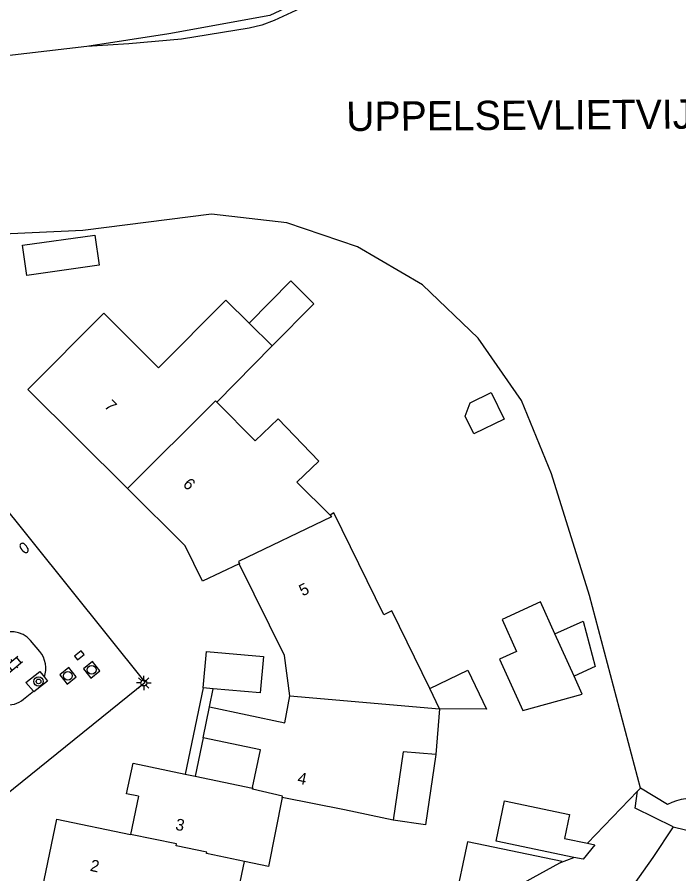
# Model space of a CAD drawing. Extents: x 126000 to 131009, y 393000 to 395500.
# Drawn here: x 130703.9 to 130760.4, y 395108.9 to 395182 of the extents above; entities that cross this region are included whole.
import ezdxf

# ---------------------------------------------------------------- set-up
doc = ezdxf.new("R2010")
doc.units = 0
for name, color, linetype in [('gg-anno-huisnummerreeks BGT', 7, 'Continuous'), ('gg-anno-naam water', 7, 'Continuous'), ('gg-bbg-gedigitaliseerde bebouwing', 7, 'Continuous'), ('gg-bbg-gedigitaliseerde bijgebouw', 7, 'Continuous'), ('gg-bbg-hoofdgebouw', 7, 'Continuous'), ('gg-bbg-luifel en loopbrug', 7, 'Continuous'), ('gg-bbg-tussenscheiding', 7, 'Continuous'), ('gg-knt-verharding', 7, 'Continuous'), ('gg-kntw-beschoeiing', 7, 'Continuous'), ('gt-grn-groengrens', 7, 'Continuous'), ('gt-grn-vlakafsluiter', 7, 'Continuous'), ('gt-symb-boom', 7, 'Continuous'), ('gt-symb-brandkraan', 7, 'Continuous'), ('gt-symb-klinker verharding', 7, 'Continuous'), ('gt-symb-kolk', 7, 'Continuous'), ('gt-symb-lichtmast', 7, 'Continuous'), ('gt-symb-rioolschacht', 7, 'Continuous')]:
    doc.layers.add(name, color=color, linetype=linetype)

# ---------------------------------------------------------------- blocks, each defined once
blk = doc.blocks.new('gt0-KL1')
at = {"layer": 'gt-symb-klinker verharding'}
for p, q in [((-1.15, 0.3), (1.15, 0.3)), ((-1, -0.3), (-1, 0.3)), ((-0.5, 0.3), (-0.5, 0.45)), ((0, -0.3), (0, 0.3)), ((0.5, 0.3), (0.5, 0.45)), ((1, -0.3), (1, 0.3)), ((-1.15, -0.3), (1.15, -0.3)), ((-0.5, -0.45), (-0.5, -0.3)), ((0.5, -0.45), (0.5, -0.3))]:
    blk.add_line(p, q, dxfattribs=at)
blk = doc.blocks.new('gt0-BOOM')
at = {"layer": 'gt-symb-boom'}
for radius in [0.4, 0.2]:
    blk.add_circle((0, 0), radius, dxfattribs=at)
blk = doc.blocks.new('gt0-RS')
at = {"layer": 'gt-symb-rioolschacht'}
blk.add_lwpolyline([(-0.5, -0.5), (0.5, -0.5), (0.5, 0.5), (-0.5, 0.5)], close=True, dxfattribs=at)
blk.add_circle((0, 0), 0.375, dxfattribs=at)
blk = doc.blocks.new('gt0-BR')
at = {"layer": 'gt-symb-brandkraan'}
for centre, radius, start, end in [((-0.244, 0), 0.206, 107.56694, 252.43307), ((0.599, -2.664), 3, 106.89205, 107.56694), ((0, -0.691), 0.938, 73.10799, 106.89205), ((-0.599, -2.664), 3, 72.43309, 73.10799), ((0.244, 0), 0.206, 287.56695, 72.43309), ((0.599, 2.664), 3, 252.43307, 253.10797), ((0, 0.691), 0.938, 253.10797, 286.89206), ((-0.599, 2.664), 3, 286.89206, 287.56695)]:
    blk.add_arc(centre, radius, start, end, dxfattribs=at)
blk = doc.blocks.new('gt0-KOLK')
at = {"layer": 'gt-symb-kolk'}
blk.add_lwpolyline([(0, 0), (0.375, 0), (0.375, 0.4), (-0.375, 0.4), (-0.375, 0), (0, 0)], dxfattribs=at)
blk = doc.blocks.new('gt0-LMAST')
at = {"layer": 'gt-symb-lichtmast'}
for p, q in [((-0.182, 0.173), (-0.447, 0.438)), ((-0.005, 0.246), (-0.005, 0.621)), ((0.172, 0.173), (0.437, 0.438)), ((-0.255, -0.004), (-0.63, -0.004)), ((-0.182, -0.181), (-0.447, -0.446)), ((-0.005, -0.254), (-0.005, -0.629)), ((0.437, -0.446), (0.172, -0.181)), ((0.245, -0.004), (0.62, -0.004))]:
    blk.add_line(p, q, dxfattribs=at)
blk.add_circle((-0.005, -0.004), 0.25, dxfattribs=at)

msp = doc.modelspace()

# ---------------------------------------------------------------- linework, layer by layer
at = {"layer": 'gg-bbg-gedigitaliseerde bebouwing'}
for p, q in [((130723.73, 395155.895), (130721.749, 395157.851)), ((130725.7, 395153.95), (130723.73, 395155.895)), ((130720.96, 395149.14), (130725.7, 395153.95)), ((130724.247, 395145.866), (130720.96, 395149.14)), ((130730.64, 395139.5), (130727.808, 395142.32)), ((130739.98, 395122.998), (130739.148, 395124.711)), ((130739.98, 395122.998), (130739.652, 395119.087)), ((130731.88, 395114.36), (130726.56, 395115.43)), ((130736.028, 395113.497), (130731.88, 395114.36)), ((130723.336, 395109.968), (130720.1, 395110.65))]:
    msp.add_line(p, q, dxfattribs=at)
for points in [[(130727.808, 395142.32), (130729.675, 395144.11), (130726.197, 395147.736), (130724.247, 395145.866)], [(130739.148, 395124.711), (130735.92, 395131.35), (130735.24, 395131.01), (130730.97, 395139.72), (130730.64, 395139.5)], [(130739.652, 395119.087), (130736.887, 395119.319), (130736.028, 395113.497)], [(130726.56, 395115.43), (130725.37, 395109.54), (130723.336, 395109.968)], [(130716.382, 395105.287), (130722.111, 395104.12), (130723.336, 395109.968)]]:
    msp.add_lwpolyline(points, dxfattribs=at)
at = {"layer": 'gg-bbg-gedigitaliseerde bijgebouw'}
for p, q in [((130751.46, 395125.786), (130749.831, 395129.378)), ((130753.242, 395111.386), (130752.233, 395110.153)), ((130752.599, 395111.519), (130753.242, 395111.386)), ((130752.233, 395110.153), (130751.435, 395110.318)), ((130743.278, 395106.021), (130750.242, 395109.858))]:
    msp.add_line(p, q, dxfattribs=at)
for points in [[(130704.385, 395162.538), (130710.558, 395163.411), (130710.921, 395160.84), (130704.749, 395159.967), (130704.385, 395162.538)], [(130742.582, 395149.083), (130744.401, 395149.968), (130745.502, 395147.703), (130742.897, 395146.437), (130742.161, 395147.951), (130742.582, 395149.083)], [(130749.831, 395129.378), (130752.232, 395130.468), (130753.255, 395126.601), (130751.46, 395125.786)], [(130751.435, 395110.318), (130744.816, 395111.691), (130745.53, 395115.132), (130751.077, 395113.981), (130750.651, 395111.923), (130752.599, 395111.519)], [(130750.242, 395109.858), (130750.444, 395109.97), (130742.353, 395111.641), (130741.27, 395106.4)]]:
    msp.add_lwpolyline(points, dxfattribs=at)
at = {"layer": 'gg-bbg-hoofdgebouw'}
for p, q in [((130713.336, 395141.796), (130704.852, 395150.233)), ((130719.795, 395120.527), (130720.34, 395123.155)), ((130718.275, 395117.42), (130719.114, 395117.245)), ((130714.272, 395115.525), (130713.601, 395112.274))]:
    msp.add_line(p, q, dxfattribs=at)
for points in [[(130704.852, 395150.233), (130711.322, 395156.744), (130715.996, 395152.083), (130721.749, 395157.851)], [(130722.879, 395135.347), (130719.757, 395133.876), (130718.273, 395136.887), (130713.336, 395141.796)], [(130727.197, 395124.106), (130726.753, 395127.551), (130722.879, 395135.347)], [(130720.34, 395123.155), (130726.765, 395121.803), (130727.197, 395124.106)], [(130724.03, 395116.266), (130724.707, 395119.499), (130719.795, 395120.527)], [(130714.272, 395115.525), (130713.273, 395115.729), (130713.823, 395118.352), (130718.275, 395117.42)], [(130719.114, 395117.245), (130724.02, 395116.218), (130724.03, 395116.266)], [(130706.097, 395107.7), (130707.324, 395113.57), (130713.601, 395112.274)]]:
    msp.add_lwpolyline(points, dxfattribs=at)
at = {"layer": 'gg-bbg-luifel en loopbrug'}
for p, q in [((130719.801, 395124.779), (130718.275, 395117.42)), ((130720.661, 395124.703), (130719.801, 395124.779)), ((130720.34, 395123.155), (130720.661, 395124.703)), ((130719.795, 395120.527), (130719.114, 395117.245))]:
    msp.add_line(p, q, dxfattribs=at)
for points in [[(130723.73, 395155.895), (130727.283, 395159.493), (130729.249, 395157.552), (130725.7, 395153.95)], [(130749.831, 395129.378), (130748.591, 395132.11), (130745.313, 395130.623), (130746.552, 395127.891), (130745.095, 395127.23), (130747.078, 395122.859), (130752.161, 395124.243), (130751.46, 395125.786)], [(130719.801, 395124.779), (130720.078, 395127.89), (130724.947, 395127.458), (130724.671, 395124.347), (130720.661, 395124.703)], [(130739.148, 395124.711), (130742.383, 395126.284), (130743.999, 395122.959), (130739.98, 395122.998)], [(130739.652, 395119.087), (130738.768, 395113.093), (130736.028, 395113.497)]]:
    msp.add_lwpolyline(points, dxfattribs=at)
at = {"layer": 'gg-bbg-tussenscheiding'}
msp.add_line((130727.197, 395124.106), (130739.98, 395122.998), dxfattribs=at)
for points in [[(130720.96, 395149.14), (130720.85, 395149.26), (130713.336, 395141.796)], [(130730.64, 395139.5), (130730.76, 395139.38), (130722.82, 395135.55), (130722.913, 395135.363), (130722.879, 395135.347)], [(130726.56, 395115.43), (130726.58, 395115.55), (130724.03, 395116.14), (130724.06, 395116.26), (130724.03, 395116.266)], [(130720.1, 395110.65), (130720.13, 395110.77), (130717.49, 395111.3), (130717.528, 395111.464), (130713.601, 395112.274)]]:
    msp.add_lwpolyline(points, dxfattribs=at)
at = {"layer": 'gg-knt-verharding'}
for p, q in [((130705.851, 395127.888), (130705.078, 395128.814)), ((130704.477, 395123.807), (130705.311, 395124.483))]:
    msp.add_line(p, q, dxfattribs=at)
for points in [[(130694.883, 395108.522), (130694.567, 395108.92), (130714.85, 395125.252), (130701.955, 395141.314), (130678.166, 395122.325)], [(130705.311, 395124.483), (130704.677, 395125.233), (130705.866, 395126.177), (130706.251, 395125.681)], [(130706.251, 395125.681), (130706.507, 395125.351), (130705.359, 395124.426), (130705.311, 395124.483)]]:
    msp.add_lwpolyline(points, dxfattribs=at)
for centre, radius, start, end in [((130703.471, 395127.475), 2.092, 39.80353, 129.67422), ((130704.107, 395126.432), 2.272, 340.69693, 39.84878), ((130703.07, 395125.54), 2.232, 218.27672, 309.0827)]:
    msp.add_arc(centre, radius, start, end, dxfattribs=at)
at = {"layer": 'gg-kntw-beschoeiing'}
for p, q in [((130757.13, 395116.209), (130752.777, 395132.655)), ((130759.437, 395114.823), (130757.13, 395116.209))]:
    msp.add_line(p, q, dxfattribs=at)
for points in [[(130737.77, 395192.629), (130737.313, 395191.489), (130735.7, 395188.974), (130734.386, 395187.453), (130732.36, 395185.35), (130731.31, 395184.543), (130730.109, 395183.829), (130727.707, 395182.571), (130725.869, 395181.726), (130724.819, 395181.313), (130723.73, 395181.069), (130717.952, 395180.112), (130713.449, 395179.717), (130709.884, 395179.511)], [(130709.884, 395179.511), (130701.315, 395178.515), (130687.361, 395178.426), (130685.185, 395177.546)], [(130752.777, 395132.655), (130749.53, 395143.05), (130746.99, 395149.3), (130743.27, 395154.6), (130738.52, 395159.16), (130732.99, 395162.4), (130726.96, 395164.46), (130720.52, 395165.19), (130709.54, 395163.8), (130700.866, 395163.414)]]:
    msp.add_lwpolyline(points, dxfattribs=at)
msp.add_arc((130761.593, 395110.744), 4.613, 76.97915, 117.8576, dxfattribs=at)
at = {"layer": 'gt-grn-groengrens'}
for points in [[(130737.77, 395192.629), (130734.92, 395188.66), (130731.95, 395185.85), (130728.61, 395183.63), (130725.5, 395182.13), (130716.87, 395180.58), (130709.884, 395179.511)], [(130759.911, 395112.924), (130756.671, 395114.524), (130756.887, 395115.958)], [(130759.911, 395112.924), (130758.183, 395110.296), (130755.72, 395106.814), (130751.643, 395102.992), (130748.16, 395100.104), (130746.292, 395099), (130742.13, 395097.641), (130737.374, 395095.772), (130734.656, 395094.923), (130731.428, 395093.224), (130729.984, 395091.78), (130729.588, 395090.889)], [(130759.911, 395112.924), (130765.517, 395111.561), (130768.032, 395112.085)]]:
    msp.add_lwpolyline(points, dxfattribs=at)
at = {"layer": 'gt-grn-vlakafsluiter'}
for p, q in [((130752.599, 395111.519), (130756.887, 395115.958)), ((130756.887, 395115.958), (130757.13, 395116.209)), ((130750.242, 395109.858), (130751.435, 395110.318))]:
    msp.add_line(p, q, dxfattribs=at)

# ---------------------------------------------------------------- block references
at = {"layer": 'gt-symb-boom'}
msp.add_blockref('gt0-BOOM', (130705.757, 395125.326), dxfattribs=at)
at = {"layer": 'gt-symb-brandkraan', "rotation": -51.25072308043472}
msp.add_blockref('gt0-BR', (130704.524, 395136.719), dxfattribs=at)
at = {"layer": 'gt-symb-klinker verharding', "rotation": 39.64417495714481}
msp.add_blockref('gt0-KL1', (130703.306, 395126.52), dxfattribs=at)
at = {"layer": 'gt-symb-kolk', "rotation": 38.829824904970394}
msp.add_blockref('gt0-KOLK', (130709.359, 395127.403), dxfattribs=at)
at = {"layer": 'gt-symb-lichtmast'}
msp.add_blockref('gt0-LMAST', (130714.739, 395125.197), dxfattribs=at)
at = {"layer": 'gt-symb-rioolschacht'}
for p, rotation in [((130710.288, 395126.317), 38.829824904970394), ((130708.261, 395125.8), 38.82982490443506)]:
    msp.add_blockref('gt0-RS', p, dxfattribs=dict(at, rotation=rotation))

# ---------------------------------------------------------------- texts
at = {"layer": 'gg-anno-huisnummerreeks BGT'}
for s, rotation, p in [('7', 315.2, (130711.299, 395148.757)), ('6', 315.2, (130718.011, 395142.081)), ('5', 26.4, (130728.292, 395132.568)), ('4', 348.2, (130727.798, 395116.634)), ('3', 348.3, (130717.373, 395112.68)), ('2', 348.2, (130710.096, 395109.176))]:
    msp.add_text(s, height=1, rotation=rotation, dxfattribs=at).set_placement(p)
at = {"layer": 'gg-anno-naam water'}
msp.add_text('UPPELSEVLIETVIJVER', height=2.5, rotation=0.40106, dxfattribs=at).set_placement((130732.022, 395172.283))

doc.saveas('drawing.dxf')
